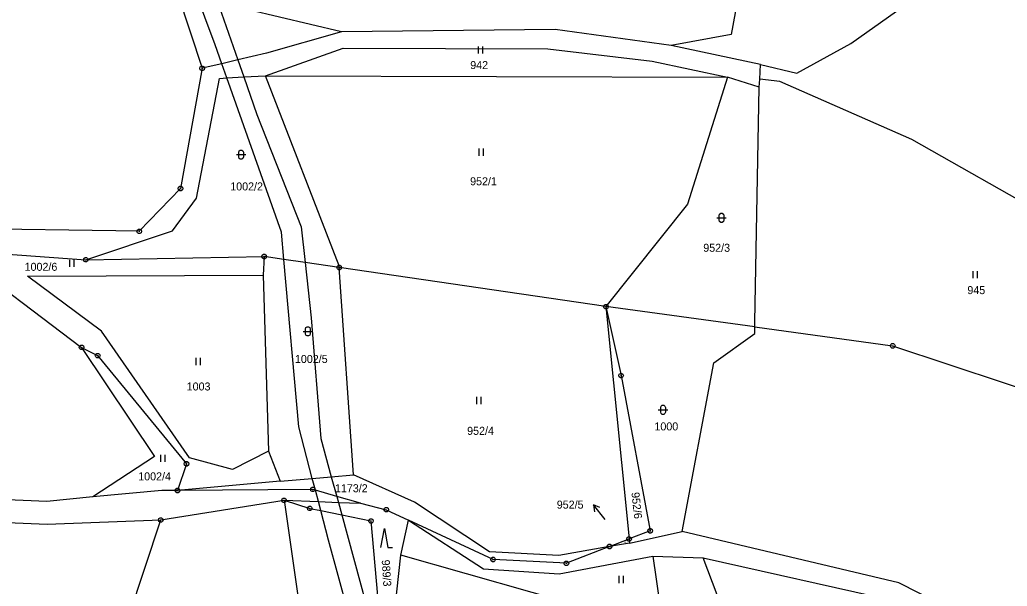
# Model space of a CAD drawing. Extents: x -694465 to -690527, y -983694 to -978978.
# Drawn here: x -691286.3 to -691076.6, y -981397.2 to -981276.9 of the extents above; entities that cross this region are included whole.
import ezdxf

# ---------------------------------------------------------------- set-up
doc = ezdxf.new("R2010")
doc.units = 0
for name, color, linetype in [('Vrstva 1', 7, 'Continuous'), ('Vrstva 16', 7, 'Continuous'), ('Vrstva 18', 7, 'Continuous'), ('Vrstva 24', 7, 'Continuous'), ('Vrstva 25', 7, 'Continuous'), ('Vrstva 29', 7, 'Continuous')]:
    doc.layers.add(name, color=color, linetype=linetype)

msp = doc.modelspace()

# ---------------------------------------------------------------- linework, layer by layer
at = {"layer": 'Vrstva 1'}
for points in [[(-691243.373, -981286.265), (-691244.782, -981282.296), (-691251.576, -981263.991), (-691244.782, -981223.199), (-691215.04, -981201.67)], [(-691236.84, -981222.54), (-691241.129, -981226.459), (-691247.401, -981264.114), (-691239.953, -981285.456)], [(-691255.34, -981263.59), (-691247.54, -981287.25)], [(-691133.16, -981268.89), (-691135.2, -981280.09)], [(-691109.77, -981281.96), (-691090.41, -981268.2)], [(-691217.94, -981279.52), (-691237.69, -981274.84)], [(-691217.94, -981279.52), (-691233.88, -981284.02)], [(-691172.54, -981279.04), (-691217.94, -981279.52)], [(-691147.94, -981282.4), (-691172.54, -981279.04)], [(-691135.2, -981280.09), (-691147.94, -981282.4)], [(-691121.25, -981288.27), (-691109.77, -981281.96)], [(-691233.88, -981284.02), (-691239.953, -981285.456)], [(-691234.07, -981288.82), (-691217.6, -981282.98)], [(-691217.6, -981282.98), (-691174.14, -981283.14)], [(-691174.14, -981283.14), (-691151.99, -981285.76)], [(-691128.96, -981286.41), (-691147.94, -981282.4)], [(-691243.373, -981286.265), (-691247.54, -981287.25)], [(-691239.953, -981285.456), (-691243.373, -981286.265)], [(-691242.293, -981289.307), (-691243.373, -981286.265)], [(-691239.953, -981285.456), (-691238.684, -981289.093)], [(-691151.99, -981285.76), (-691135.95, -981289.1)], [(-691129.13, -981289.54), (-691128.96, -981286.41)], [(-691128.96, -981286.41), (-691121.25, -981288.27)], [(-691247.54, -981287.25), (-691252.14, -981312.76)], [(-691248.77, -981314.81), (-691243.86, -981289.4)], [(-691243.86, -981289.4), (-691242.293, -981289.307)], [(-691242.293, -981289.307), (-691238.684, -981289.093)], [(-691230.158, -981327.828), (-691230.67, -981322.042), (-691242.293, -981289.307)], [(-691238.684, -981289.093), (-691234.07, -981288.82)], [(-691238.684, -981289.093), (-691235.903, -981297.062), (-691226.498, -981320.905), (-691225.679, -981328.485)], [(-691218.44, -981329.19), (-691234.07, -981288.82)], [(-691234.07, -981288.82), (-691135.95, -981289.1)], [(-691135.95, -981289.1), (-691144.45, -981316.13)], [(-691129.23, -981291.28), (-691135.95, -981289.1)], [(-691129.23, -981291.28), (-691129.13, -981289.54)], [(-691124.82, -981290.05), (-691129.13, -981289.54)], [(-691096.81, -981302.39), (-691124.82, -981290.05)], [(-691130.14, -981341.17), (-691129.23, -981291.28)], [(-691067.58, -981318.96), (-691096.81, -981302.39)], [(-691252.14, -981312.76), (-691260.9, -981321.86)], [(-691253.85, -981321.73), (-691248.77, -981314.81)], [(-691144.45, -981316.13), (-691161.79, -981337.86)], [(-691260.9, -981321.86), (-691300.81, -981321.27)], [(-691272.26, -981327.9), (-691253.85, -981321.73)], [(-691300.51, -981325.84), (-691273.14, -981346.51)], [(-691300.51, -981325.84), (-691272.26, -981327.9)], [(-691272.26, -981327.9), (-691234.37, -981327.21)], [(-691234.37, -981327.21), (-691234.61, -981331.2)], [(-691230.158, -981327.828), (-691234.37, -981327.21)], [(-691225.679, -981328.485), (-691230.158, -981327.828)], [(-691224.148, -981374.339), (-691227.011, -981363.358), (-691230.158, -981327.828)], [(-691218.42, -981329.55), (-691225.679, -981328.485)], [(-691225.679, -981328.485), (-691224.407, -981340.256), (-691222.316, -981365.882), (-691220.105, -981373.975)], [(-691218.42, -981329.55), (-691218.44, -981329.19)], [(-691161.79, -981337.86), (-691218.42, -981329.55)], [(-691215.37, -981373.55), (-691218.42, -981329.55)], [(-691284.64, -981331.42), (-691234.61, -981331.2)], [(-691268.93, -981343.07), (-691284.64, -981331.42)], [(-691234.61, -981331.2), (-691233.42, -981368.53)], [(-691161.79, -981337.86), (-691156.88, -981387.19)], [(-691161.79, -981337.86), (-691158.57, -981352.5)], [(-691130.15, -981342.18), (-691161.79, -981337.86)], [(-691250.21, -981369.96), (-691268.93, -981343.07)], [(-691130.16, -981343.57), (-691130.15, -981342.18)], [(-691130.15, -981342.18), (-691130.14, -981341.17)], [(-691130.15, -981342.18), (-691100.89, -981346.17)], [(-691138.89, -981349.79), (-691130.16, -981343.57)], [(-691273.14, -981346.51), (-691257.64, -981369.67)], [(-691273.14, -981346.51), (-691269.73, -981348.25)], [(-691100.89, -981346.17), (-691041.14, -981366.03)], [(-691269.73, -981348.25), (-691250.85, -981371.23)], [(-691145.57, -981385.62), (-691138.89, -981349.79)], [(-691158.57, -981352.5), (-691152.4, -981385.45)], [(-691257.64, -981369.67), (-691270.78, -981378.28)], [(-691241.1, -981372.47), (-691250.21, -981369.96)], [(-691233.42, -981368.53), (-691241.1, -981372.47)], [(-691233.42, -981368.53), (-691230.95, -981374.95)], [(-691250.85, -981371.23), (-691252.77, -981376.91)], [(-691230.95, -981374.95), (-691224.148, -981374.339)], [(-691224.148, -981374.339), (-691220.105, -981373.975)], [(-691223.499, -981376.83), (-691224.148, -981374.339)], [(-691220.105, -981373.975), (-691215.37, -981373.55)], [(-691220.105, -981373.975), (-691218.965, -981378.147)], [(-691202.47, -981379.41), (-691215.37, -981373.55)], [(-691230.95, -981374.95), (-691252.77, -981376.91)], [(-691224.05, -981376.67), (-691252.77, -981376.91)], [(-691223.499, -981376.83), (-691224.05, -981376.67)], [(-691280.51, -981379.27), (-691299.04, -981378.47)], [(-691270.78, -981378.28), (-691280.51, -981379.27)], [(-691256.08, -981376.93), (-691270.78, -981378.28)], [(-691252.77, -981376.91), (-691256.08, -981376.93)], [(-691218.965, -981378.147), (-691223.499, -981376.83)], [(-691222.864, -981379.263), (-691223.499, -981376.83)], [(-691213.93, -981379.61), (-691218.965, -981378.147)], [(-691218.965, -981378.147), (-691218.615, -981379.428)], [(-691256.33, -981383.16), (-691230.15, -981378.98)], [(-691230.15, -981378.98), (-691225.12, -981414.14)], [(-691230.15, -981378.98), (-691224.69, -981380.7)], [(-691230.15, -981378.98), (-691222.864, -981379.263)], [(-691224.69, -981380.7), (-691222.366, -981381.176)], [(-691222.864, -981379.263), (-691218.615, -981379.428)], [(-691222.366, -981381.176), (-691222.864, -981379.263)], [(-691218.615, -981379.428), (-691213.93, -981379.61)], [(-691218.615, -981379.428), (-691217.887, -981382.092)], [(-691213.93, -981379.61), (-691208.43, -981380.98)], [(-691186.48, -981389.95), (-691202.47, -981379.41)], [(-691222.366, -981381.176), (-691217.887, -981382.092)], [(-691197.44, -981448.94), (-691212.465, -981417.455), (-691220.739, -981387.415), (-691222.366, -981381.176)], [(-691217.887, -981382.092), (-691211.69, -981383.36)], [(-691217.887, -981382.092), (-691208.85, -981415.17)], [(-691208.43, -981380.98), (-691203.74, -981383.2)], [(-691299.23, -981383.26), (-691280.45, -981384.07)], [(-691280.45, -981384.07), (-691256.33, -981383.16)], [(-691269.86, -981423.95), (-691256.33, -981383.16)], [(-691211.69, -981383.36), (-691208.85, -981415.17)], [(-691205.31, -981390.66), (-691203.74, -981383.2)], [(-691203.74, -981383.2), (-691187.82, -981393.5)], [(-691185.75, -981391.56), (-691203.74, -981383.2)], [(-691161.03, -981388.8), (-691156.88, -981387.19)], [(-691152.4, -981385.45), (-691156.88, -981387.19)], [(-691156.88, -981387.19), (-691156.79, -981388.06)], [(-691156.79, -981388.06), (-691145.57, -981385.62)], [(-691099.57, -981396.52), (-691145.57, -981385.62)], [(-691161.03, -981388.8), (-691171.78, -981390.68)], [(-691161.03, -981388.8), (-691170.19, -981392.36)], [(-691156.79, -981388.06), (-691161.03, -981388.8)], [(-691207.41, -981409.46), (-691205.31, -981390.66)], [(-691149.59, -981406.5), (-691205.31, -981390.66)], [(-691171.78, -981390.68), (-691186.48, -981389.95)], [(-691171.69, -981394.6), (-691151.85, -981390.81)], [(-691151.85, -981390.81), (-691149.59, -981406.5)], [(-691151.85, -981390.81), (-691141.14, -981391.23)], [(-691135.99, -981404.87), (-691141.14, -981391.23)], [(-691141.14, -981391.23), (-691100.68, -981400.24)], [(-691187.82, -981393.5), (-691171.69, -981394.6)], [(-691170.19, -981392.36), (-691185.75, -981391.56)], [(-691065.35, -981413.93), (-691099.57, -981396.52)]]:
    msp.add_lwpolyline(points, dxfattribs=at)
at = {"layer": 'Vrstva 24'}
for points in [[(-691247.386, -981286.774), (-691247.136, -981286.956), (-691247.04, -981287.25), (-691247.136, -981287.544), (-691247.386, -981287.726), (-691247.694, -981287.726), (-691247.944, -981287.544), (-691248.04, -981287.25), (-691247.944, -981286.956), (-691247.694, -981286.774)], [(-691251.986, -981312.284), (-691251.736, -981312.466), (-691251.64, -981312.76), (-691251.736, -981313.054), (-691251.986, -981313.236), (-691252.294, -981313.236), (-691252.544, -981313.054), (-691252.64, -981312.76), (-691252.544, -981312.466), (-691252.294, -981312.284)], [(-691260.746, -981321.384), (-691260.496, -981321.566), (-691260.4, -981321.86), (-691260.496, -981322.154), (-691260.746, -981322.336), (-691261.054, -981322.336), (-691261.304, -981322.154), (-691261.4, -981321.86), (-691261.304, -981321.566), (-691261.054, -981321.384)], [(-691272.106, -981327.424), (-691271.856, -981327.606), (-691271.76, -981327.9), (-691271.856, -981328.194), (-691272.106, -981328.376), (-691272.414, -981328.376), (-691272.664, -981328.194), (-691272.76, -981327.9), (-691272.664, -981327.606), (-691272.414, -981327.424)], [(-691234.216, -981326.734), (-691233.966, -981326.916), (-691233.87, -981327.21), (-691233.966, -981327.504), (-691234.216, -981327.686), (-691234.524, -981327.686), (-691234.774, -981327.504), (-691234.87, -981327.21), (-691234.774, -981326.916), (-691234.524, -981326.734)], [(-691218.266, -981329.074), (-691218.016, -981329.256), (-691217.92, -981329.55), (-691218.016, -981329.844), (-691218.266, -981330.026), (-691218.574, -981330.026), (-691218.824, -981329.844), (-691218.92, -981329.55), (-691218.824, -981329.256), (-691218.574, -981329.074)], [(-691161.636, -981337.384), (-691161.386, -981337.566), (-691161.29, -981337.86), (-691161.386, -981338.154), (-691161.636, -981338.336), (-691161.944, -981338.336), (-691162.194, -981338.154), (-691162.29, -981337.86), (-691162.194, -981337.566), (-691161.944, -981337.384)], [(-691272.986, -981346.034), (-691272.736, -981346.216), (-691272.64, -981346.51), (-691272.736, -981346.804), (-691272.986, -981346.986), (-691273.294, -981346.986), (-691273.544, -981346.804), (-691273.64, -981346.51), (-691273.544, -981346.216), (-691273.294, -981346.034)], [(-691100.736, -981345.694), (-691100.486, -981345.876), (-691100.39, -981346.17), (-691100.486, -981346.464), (-691100.736, -981346.646), (-691101.044, -981346.646), (-691101.294, -981346.464), (-691101.39, -981346.17), (-691101.294, -981345.876), (-691101.044, -981345.694)], [(-691269.576, -981347.774), (-691269.326, -981347.956), (-691269.23, -981348.25), (-691269.326, -981348.544), (-691269.576, -981348.726), (-691269.884, -981348.726), (-691270.134, -981348.544), (-691270.23, -981348.25), (-691270.134, -981347.956), (-691269.884, -981347.774)], [(-691158.416, -981352.024), (-691158.166, -981352.206), (-691158.07, -981352.5), (-691158.166, -981352.794), (-691158.416, -981352.976), (-691158.724, -981352.976), (-691158.974, -981352.794), (-691159.07, -981352.5), (-691158.974, -981352.206), (-691158.724, -981352.024)], [(-691250.696, -981370.754), (-691250.446, -981370.936), (-691250.35, -981371.23), (-691250.446, -981371.524), (-691250.696, -981371.706), (-691251.004, -981371.706), (-691251.254, -981371.524), (-691251.35, -981371.23), (-691251.254, -981370.936), (-691251.004, -981370.754)], [(-691252.616, -981376.434), (-691252.366, -981376.616), (-691252.27, -981376.91), (-691252.366, -981377.204), (-691252.616, -981377.386), (-691252.924, -981377.386), (-691253.174, -981377.204), (-691253.27, -981376.91), (-691253.174, -981376.616), (-691252.924, -981376.434)], [(-691223.896, -981376.194), (-691223.646, -981376.376), (-691223.55, -981376.67), (-691223.646, -981376.964), (-691223.896, -981377.146), (-691224.204, -981377.146), (-691224.454, -981376.964), (-691224.55, -981376.67), (-691224.454, -981376.376), (-691224.204, -981376.194)], [(-691229.996, -981378.504), (-691229.746, -981378.686), (-691229.65, -981378.98), (-691229.746, -981379.274), (-691229.996, -981379.456), (-691230.304, -981379.456), (-691230.554, -981379.274), (-691230.65, -981378.98), (-691230.554, -981378.686), (-691230.304, -981378.504)], [(-691224.536, -981380.224), (-691224.286, -981380.406), (-691224.19, -981380.7), (-691224.286, -981380.994), (-691224.536, -981381.176), (-691224.844, -981381.176), (-691225.094, -981380.994), (-691225.19, -981380.7), (-691225.094, -981380.406), (-691224.844, -981380.224)], [(-691208.276, -981380.504), (-691208.026, -981380.686), (-691207.93, -981380.98), (-691208.026, -981381.274), (-691208.276, -981381.456), (-691208.584, -981381.456), (-691208.834, -981381.274), (-691208.93, -981380.98), (-691208.834, -981380.686), (-691208.584, -981380.504)], [(-691256.176, -981382.684), (-691255.926, -981382.866), (-691255.83, -981383.16), (-691255.926, -981383.454), (-691256.176, -981383.636), (-691256.484, -981383.636), (-691256.734, -981383.454), (-691256.83, -981383.16), (-691256.734, -981382.866), (-691256.484, -981382.684)], [(-691211.536, -981382.884), (-691211.286, -981383.066), (-691211.19, -981383.36), (-691211.286, -981383.654), (-691211.536, -981383.836), (-691211.844, -981383.836), (-691212.094, -981383.654), (-691212.19, -981383.36), (-691212.094, -981383.066), (-691211.844, -981382.884)], [(-691152.246, -981384.974), (-691151.996, -981385.156), (-691151.9, -981385.45), (-691151.996, -981385.744), (-691152.246, -981385.926), (-691152.554, -981385.926), (-691152.804, -981385.744), (-691152.9, -981385.45), (-691152.804, -981385.156), (-691152.554, -981384.974)], [(-691156.726, -981386.714), (-691156.476, -981386.896), (-691156.38, -981387.19), (-691156.476, -981387.484), (-691156.726, -981387.666), (-691157.034, -981387.666), (-691157.284, -981387.484), (-691157.38, -981387.19), (-691157.284, -981386.896), (-691157.034, -981386.714)], [(-691160.876, -981388.324), (-691160.626, -981388.506), (-691160.53, -981388.8), (-691160.626, -981389.094), (-691160.876, -981389.276), (-691161.184, -981389.276), (-691161.434, -981389.094), (-691161.53, -981388.8), (-691161.434, -981388.506), (-691161.184, -981388.324)], [(-691185.596, -981391.084), (-691185.346, -981391.266), (-691185.25, -981391.56), (-691185.346, -981391.854), (-691185.596, -981392.036), (-691185.904, -981392.036), (-691186.154, -981391.854), (-691186.25, -981391.56), (-691186.154, -981391.266), (-691185.904, -981391.084)], [(-691170.036, -981391.884), (-691169.786, -981392.066), (-691169.69, -981392.36), (-691169.786, -981392.654), (-691170.036, -981392.836), (-691170.344, -981392.836), (-691170.594, -981392.654), (-691170.69, -981392.36), (-691170.594, -981392.066), (-691170.344, -981391.884)]]:
    msp.add_lwpolyline(points, close=True, dxfattribs=at)
for points in [[(-691247.659, -981287.25), (-691247.42, -981287.25)], [(-691252.259, -981312.76), (-691252.02, -981312.76)], [(-691261.019, -981321.86), (-691260.78, -981321.86)], [(-691272.379, -981327.9), (-691272.14, -981327.9)], [(-691234.489, -981327.21), (-691234.25, -981327.21)], [(-691218.539, -981329.55), (-691218.3, -981329.55)], [(-691161.909, -981337.86), (-691161.67, -981337.86)], [(-691273.259, -981346.51), (-691273.02, -981346.51)], [(-691101.009, -981346.17), (-691100.77, -981346.17)], [(-691269.849, -981348.25), (-691269.61, -981348.25)], [(-691158.689, -981352.5), (-691158.45, -981352.5)], [(-691250.969, -981371.23), (-691250.73, -981371.23)], [(-691224.169, -981376.67), (-691223.93, -981376.67)], [(-691252.889, -981376.91), (-691252.65, -981376.91)], [(-691230.269, -981378.98), (-691230.03, -981378.98)], [(-691224.809, -981380.7), (-691224.57, -981380.7)], [(-691208.549, -981380.98), (-691208.31, -981380.98)], [(-691256.449, -981383.16), (-691256.21, -981383.16)], [(-691211.809, -981383.36), (-691211.57, -981383.36)], [(-691156.999, -981387.19), (-691156.76, -981387.19)], [(-691152.519, -981385.45), (-691152.28, -981385.45)], [(-691161.149, -981388.8), (-691160.91, -981388.8)], [(-691185.869, -981391.56), (-691185.63, -981391.56)], [(-691170.309, -981392.36), (-691170.07, -981392.36)]]:
    msp.add_lwpolyline(points, dxfattribs=at)
at = {"layer": 'Vrstva 25'}
for points in [[(-691188.91, -981282.6), (-691188.91, -981284.1)], [(-691187.91, -981284.1), (-691187.91, -981282.6)], [(-691188.77, -981304.31), (-691188.77, -981305.81)], [(-691187.77, -981305.81), (-691187.77, -981304.31)], [(-691240.28, -981305.58), (-691238.28, -981305.58)], [(-691138.23, -981319.02), (-691136.23, -981319.02)], [(-691275.73, -981327.9), (-691275.73, -981329.4)], [(-691274.73, -981329.4), (-691274.73, -981327.9)], [(-691083.86, -981330.31), (-691083.86, -981331.81)], [(-691082.86, -981331.81), (-691082.86, -981330.31)], [(-691226.11, -981343.11), (-691224.11, -981343.11)], [(-691248.89, -981348.76), (-691248.89, -981350.26)], [(-691247.89, -981350.26), (-691247.89, -981348.76)], [(-691189.25, -981357.04), (-691189.25, -981358.54)], [(-691188.25, -981358.54), (-691188.25, -981357.04)], [(-691150.66, -981359.76), (-691148.66, -981359.76)], [(-691256.41, -981369.3), (-691256.41, -981370.8)], [(-691255.41, -981370.8), (-691255.41, -981369.3)], [(-691209.59, -981389), (-691208.84, -981385), (-691208.09, -981389), (-691207.09, -981389)], [(-691159.04, -981395.05), (-691159.04, -981396.55)], [(-691158.04, -981396.55), (-691158.04, -981395.05)]]:
    msp.add_lwpolyline(points, dxfattribs=at)
for points in [[(-691239.78, -981305.08), (-691239.685, -981304.786), (-691239.435, -981304.604), (-691239.125, -981304.604), (-691238.875, -981304.786), (-691238.78, -981305.08), (-691238.78, -981306.08), (-691238.875, -981306.374), (-691239.125, -981306.556), (-691239.435, -981306.556), (-691239.685, -981306.374), (-691239.78, -981306.08)], [(-691137.73, -981318.52), (-691137.635, -981318.226), (-691137.385, -981318.044), (-691137.075, -981318.044), (-691136.825, -981318.226), (-691136.73, -981318.52), (-691136.73, -981319.52), (-691136.825, -981319.814), (-691137.075, -981319.996), (-691137.385, -981319.996), (-691137.635, -981319.814), (-691137.73, -981319.52)], [(-691225.61, -981342.61), (-691225.515, -981342.316), (-691225.265, -981342.134), (-691224.955, -981342.134), (-691224.705, -981342.316), (-691224.61, -981342.61), (-691224.61, -981343.61), (-691224.705, -981343.904), (-691224.955, -981344.086), (-691225.265, -981344.086), (-691225.515, -981343.904), (-691225.61, -981343.61)], [(-691150.16, -981359.26), (-691150.065, -981358.966), (-691149.815, -981358.784), (-691149.505, -981358.784), (-691149.255, -981358.966), (-691149.16, -981359.26), (-691149.16, -981360.26), (-691149.255, -981360.554), (-691149.505, -981360.736), (-691149.815, -981360.736), (-691150.065, -981360.554), (-691150.16, -981360.26)]]:
    msp.add_lwpolyline(points, close=True, dxfattribs=at)
at = {"layer": 'Vrstva 29'}
for points in [[(-691161.94, -981383.08), (-691164.452, -981379.967), (-691164.219, -981381.45)], [(-691163.052, -981380.508), (-691164.452, -981379.967)]]:
    msp.add_lwpolyline(points, dxfattribs=at)

# ---------------------------------------------------------------- texts
at = {"layer": 'Vrstva 16'}
msp.add_text('952/5', height=1.7, dxfattribs=at).set_placement((-691172.229, -981380.75))
at = {"layer": 'Vrstva 18'}
for s, height, p in [('942', 1.7, (-691190.608, -981287.41)), ('1002/2', 1.7, (-691241.575, -981313.18)), ('952/1', 1.7, (-691190.626, -981312.09)), ('952/3', 1.7, (-691141.113, -981326.21)), ('1002/6', 1.7, (-691285.247, -981330.25)), ('945', 1.7, (-691085.023, -981335.2)), ('1002/5', 1.7, (-691227.837, -981349.82)), ('1003', 1.7, (-691250.826, -981355.66)), ('952/4', 1.7, (-691191.263, -981365.08)), ('1000', 1.7, (-691151.487, -981364.14)), ('1002/4', 1.7, (-691261.122, -981374.75)), ('1173/2', 1.7, (-691219.337, -981377.27)), ('952/5', 0.2, (-691157.972, -981387.97))]:
    msp.add_text(s, height=height, dxfattribs=at).set_placement(p)
for s, rotation, p in [('952/6', 276.28025, (-691156.384, -981377.346)), ('989/3', 273.58735, (-691209.402, -981391.65))]:
    msp.add_text(s, height=1.7, rotation=rotation, dxfattribs=at).set_placement(p)

doc.saveas('drawing.dxf')
